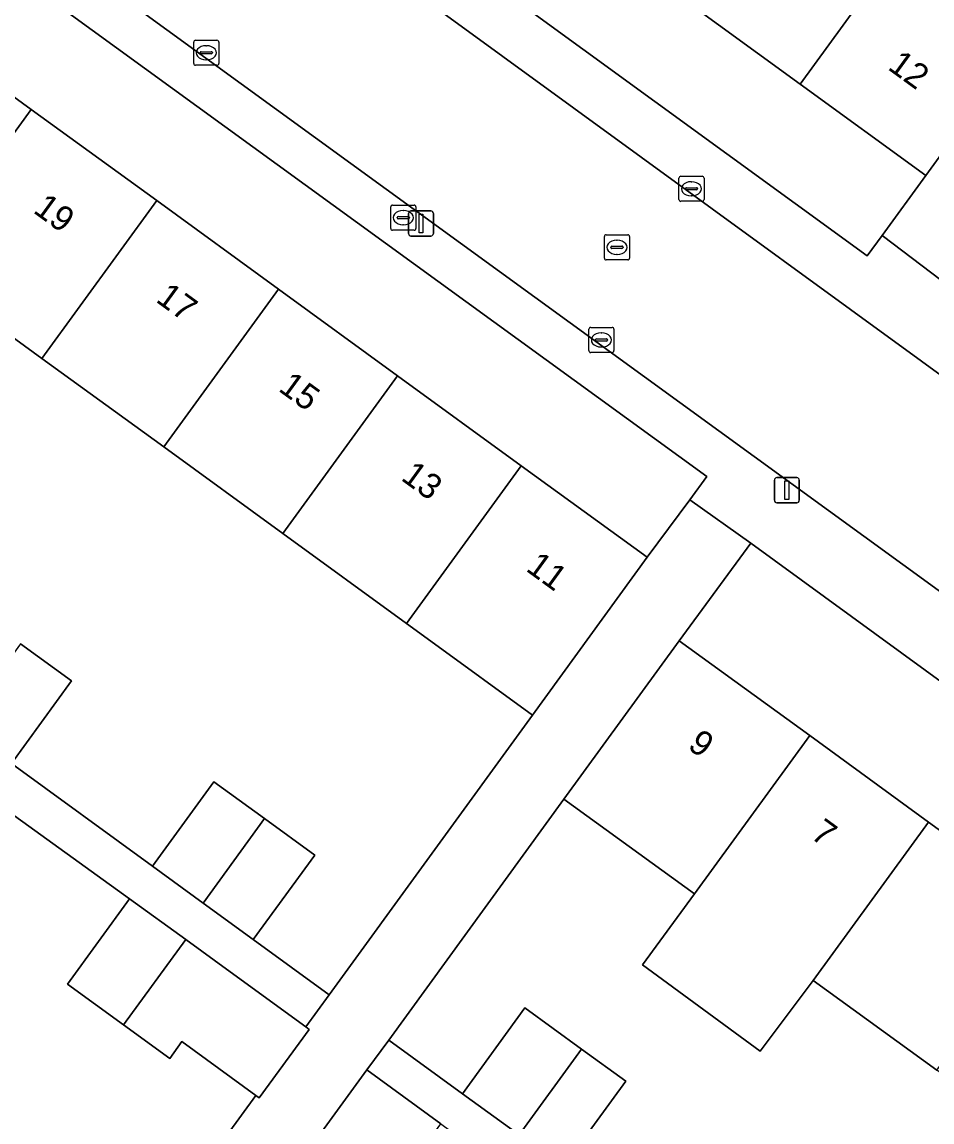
# Model space of a CAD drawing. Extents: x 159674 to 160531, y 382172 to 382904.
# Drawn here: x 160187.87 to 160224.11, y 382538.52 to 382582.33 of the extents above; entities that cross this region are included whole.
import ezdxf

# ---------------------------------------------------------------- set-up
doc = ezdxf.new("R2010")
doc.units = 0
for name, color, linetype in [('IMGEO_Brandkraan', 7, 'Continuous'), ('IMGEO_Erf', 7, 'Continuous'), ('IMGEO_Kolk', 7, 'Continuous'), ('IMGEO_Lichtmast', 7, 'Continuous'), ('IMGEO_Pand', 7, 'Continuous'), ('IMGEO_Pand_nummerreeks', 7, 'Continuous'), ('IMGEO_Rijbaan_lokaal_open', 7, 'Continuous'), ('IMGEO_Rioolput', 7, 'Continuous'), ('IMGEO_Voetpad_open', 7, 'Continuous')]:
    doc.layers.add(name, color=color, linetype=linetype)

msp = doc.modelspace()

# ---------------------------------------------------------------- linework, layer by layer
at = {"layer": 'IMGEO_Brandkraan'}
for p, q in [((160202.555, 382574.112), (160202.555, 382574.964)), ((160202.63, 382575.038), (160203.482, 382575.038)), ((160203.043, 382574.818), (160203.068, 382574.818)), ((160203.556, 382574.964), (160203.556, 382574.112)), ((160202.814, 382574.532), (160202.814, 382574.544)), ((160203.252, 382574.495), (160202.854, 382574.495)), ((160202.857, 382574.581), (160203.255, 382574.581)), ((160203.298, 382574.544), (160203.298, 382574.532)), ((160203.482, 382574.038), (160202.63, 382574.038)), ((160203.066, 382574.258), (160203.041, 382574.258))]:
    msp.add_line(p, q, dxfattribs=at)
for points in [[(160202.555, 382574.112), (160202.555, 382574.964)], [(160202.63, 382575.038), (160203.482, 382575.038)], [(160203.556, 382574.964), (160203.556, 382574.112)], [(160203.482, 382574.038), (160202.63, 382574.038)]]:
    msp.add_lwpolyline(points, dxfattribs=at)
for centre, radius, start, end in [((160202.632, 382574.962), 0.0765, 91.552, 178.448), ((160202.632, 382574.962), 0.0765, 91.552, 178.448), ((160203.48, 382574.962), 0.0765, 1.552, 88.448), ((160203.48, 382574.962), 0.0765, 1.552, 88.448), ((160202.854, 382574.541), 0.0403, 85.8775, 175.7526), ((160202.851, 382574.531), 0.0366, 178.938, 274.7102), ((160203.255, 382574.538), 0.043, 264.8664, 352.4533), ((160203.259, 382574.543), 0.0386, 1.7309, 96.639), ((160202.632, 382574.114), 0.0765, 181.552, 268.448), ((160202.632, 382574.114), 0.0765, 181.552, 268.448), ((160203.48, 382574.114), 0.0765, 271.552, 358.448), ((160203.48, 382574.114), 0.0765, 271.552, 358.448)]:
    msp.add_arc(centre, radius, start, end, dxfattribs=at)
for centre, major_axis, ratio, start_param, end_param in [((160203.042, 382574.538), (-0.387, 0.002), 0.722429, 4.712389, 7.853982), ((160203.067, 382574.538), (-0.39, 0.002), 0.717154, 1.570796, 4.712389)]:
    msp.add_ellipse(centre, major_axis=major_axis, ratio=ratio, start_param=start_param, end_param=end_param, dxfattribs=at)
at = {"layer": 'IMGEO_Erf'}
for points in [[(160165.053, 382614.084), (160221.524, 382573.013), (160222.117, 382573.829), (160223.859, 382576.224), (160218.859, 382579.861), (160213.905, 382583.464), (160209.035, 382587.006), (160204.24, 382590.494), (160199.464, 382593.968), (160194.572, 382597.526), (160189.734, 382601.045), (160184.794, 382604.638), (160179.995, 382608.129), (160175.241, 382611.587), (160170.266, 382615.205), (160165.277, 382618.834), (160164.421, 382617.647)], [(160154.946, 382604.626), (160154.192, 382603.615), (160159.129, 382600.024), (160163.793, 382596.632), (160168.857, 382592.948), (160173.849, 382589.318), (160178.531, 382585.912), (160183.495, 382582.302), (160188.238, 382578.852), (160193.235, 382575.218), (160198.086, 382571.689), (160202.822, 382568.244), (160207.751, 382564.659), (160212.767, 382561.011), (160214.457, 382563.306), (160215.141, 382564.235), (160158.66, 382605.256)], [(160187.812, 382557.563), (160189.841, 382556.087), (160187.451, 382552.801), (160193.064, 382548.706), (160195.512, 382552.071), (160197.528, 382550.604), (160199.529, 382549.149), (160197.082, 382545.784), (160200.096, 382543.592), (160208.197, 382554.728), (160204.153, 382557.669), (160203.181, 382558.376), (160198.252, 382561.961), (160193.516, 382565.406), (160188.664, 382568.935), (160183.668, 382572.569)], [(160191.014, 382531.108), (160197.179, 382539.582), (160194.231, 382541.727), (160193.759, 382541.045), (160191.915, 382542.387), (160189.681, 382544.012), (160192.156, 382547.415), (160169.909, 382563.465)], [(160216.898, 382561.575), (160214.042, 382557.69), (160219.236, 382553.912), (160223.969, 382550.469), (160228.884, 382546.895), (160233.636, 382543.439), (160238.502, 382539.899), (160240.295, 382542.32)], [(160239.728, 382544.943), (160216.898, 382561.575)], [(160229.047, 382537.13), (160224.295, 382540.586), (160219.38, 382544.16), (160217.267, 382541.345), (160212.578, 382544.777), (160214.647, 382547.603), (160209.453, 382551.381), (160202.472, 382541.785), (160205.407, 382539.65), (160207.895, 382543.071), (160210.155, 382541.427), (160211.914, 382540.148), (160209.426, 382536.727), (160215.055, 382532.633), (160217.543, 382536.054), (160219.803, 382534.41), (160221.562, 382533.131), (160219.074, 382529.71), (160221.967, 382527.617), (160224.461, 382531.045), (160226.154, 382529.799), (160229.46, 382527.365), (160230.277, 382526.771), (160234.204, 382532.209)], [(160214.434, 382531.256), (160208.566, 382535.532), (160206.086, 382532.123), (160204.085, 382533.578), (160202.074, 382535.041), (160204.554, 382538.45), (160201.606, 382540.595), (160195.698, 382532.472), (160201.431, 382529.652), (160199.741, 382527.331), (160204.67, 382523.742), (160209.487, 382520.234), (160214.339, 382516.701), (160219.13, 382513.213)]]:
    msp.add_lwpolyline(points, dxfattribs=at)
at = {"layer": 'IMGEO_Kolk'}
for p, q in [((160194.709, 382580.68), (160194.709, 382581.532)), ((160194.784, 382581.606), (160195.636, 382581.606)), ((160195.197, 382581.386), (160195.222, 382581.386)), ((160195.71, 382581.532), (160195.71, 382580.68)), ((160194.968, 382581.1), (160194.968, 382581.112)), ((160195.406, 382581.063), (160195.008, 382581.063)), ((160195.011, 382581.149), (160195.409, 382581.149)), ((160195.452, 382581.112), (160195.452, 382581.1)), ((160195.636, 382580.606), (160194.784, 382580.606)), ((160195.22, 382580.826), (160195.195, 382580.826)), ((160214.027, 382575.263), (160214.027, 382576.115)), ((160214.102, 382576.189), (160214.954, 382576.189)), ((160215.028, 382576.115), (160215.028, 382575.263)), ((160214.286, 382575.683), (160214.286, 382575.695)), ((160214.724, 382575.646), (160214.326, 382575.646)), ((160214.329, 382575.732), (160214.727, 382575.732)), ((160214.515, 382575.969), (160214.54, 382575.969)), ((160214.77, 382575.695), (160214.77, 382575.683)), ((160214.538, 382575.409), (160214.513, 382575.409)), ((160214.954, 382575.189), (160214.102, 382575.189)), ((160210.442, 382569.243), (160210.442, 382570.095)), ((160210.517, 382570.169), (160211.369, 382570.169)), ((160210.93, 382569.949), (160210.955, 382569.949)), ((160211.443, 382570.095), (160211.443, 382569.243)), ((160210.701, 382569.663), (160210.701, 382569.675)), ((160211.139, 382569.626), (160210.741, 382569.626)), ((160210.744, 382569.712), (160211.142, 382569.712)), ((160211.185, 382569.675), (160211.185, 382569.663)), ((160211.369, 382569.169), (160210.517, 382569.169)), ((160210.953, 382569.389), (160210.928, 382569.389))]:
    msp.add_line(p, q, dxfattribs=at)
for points in [[(160194.709, 382580.68), (160194.709, 382581.532)], [(160194.784, 382581.606), (160195.636, 382581.606)], [(160195.71, 382581.532), (160195.71, 382580.68)], [(160195.636, 382580.606), (160194.784, 382580.606)], [(160214.027, 382575.263), (160214.027, 382576.115)], [(160214.102, 382576.189), (160214.954, 382576.189)], [(160215.028, 382576.115), (160215.028, 382575.263)], [(160214.954, 382575.189), (160214.102, 382575.189)], [(160210.442, 382569.243), (160210.442, 382570.095)], [(160210.517, 382570.169), (160211.369, 382570.169)], [(160211.443, 382570.095), (160211.443, 382569.243)], [(160211.369, 382569.169), (160210.517, 382569.169)]]:
    msp.add_lwpolyline(points, dxfattribs=at)
for centre, radius, start, end in [((160194.786, 382581.53), 0.0765, 91.552, 178.448), ((160194.786, 382581.53), 0.0765, 91.552, 178.448), ((160195.634, 382581.53), 0.0765, 1.552, 88.448), ((160195.634, 382581.53), 0.0765, 1.552, 88.448), ((160195.008, 382581.109), 0.0403, 85.8775, 175.7526), ((160195.005, 382581.099), 0.0366, 178.938, 274.7102), ((160195.409, 382581.106), 0.043, 264.8664, 352.4533), ((160195.413, 382581.111), 0.0386, 1.7309, 96.639), ((160194.786, 382580.682), 0.0765, 181.552, 268.448), ((160194.786, 382580.682), 0.0765, 181.552, 268.448), ((160195.634, 382580.682), 0.0765, 271.552, 358.448), ((160195.634, 382580.682), 0.0765, 271.552, 358.448), ((160214.104, 382576.113), 0.0765, 91.552, 178.448), ((160214.104, 382576.113), 0.0765, 91.552, 178.448), ((160214.952, 382576.113), 0.0765, 1.552, 88.448), ((160214.952, 382576.113), 0.0765, 1.552, 88.448), ((160214.326, 382575.692), 0.0403, 85.8775, 175.7526), ((160214.323, 382575.682), 0.0366, 178.938, 274.7102), ((160214.727, 382575.689), 0.043, 264.8664, 352.4533), ((160214.731, 382575.694), 0.0386, 1.7309, 96.639), ((160214.104, 382575.265), 0.0765, 181.552, 268.448), ((160214.104, 382575.265), 0.0765, 181.552, 268.448), ((160214.952, 382575.265), 0.0765, 271.552, 358.448), ((160214.952, 382575.265), 0.0765, 271.552, 358.448), ((160210.519, 382570.093), 0.0765, 91.552, 178.448), ((160210.519, 382570.093), 0.0765, 91.552, 178.448), ((160211.367, 382570.093), 0.0765, 1.552, 88.448), ((160211.367, 382570.093), 0.0765, 1.552, 88.448), ((160210.741, 382569.672), 0.0403, 85.8775, 175.7526), ((160210.738, 382569.662), 0.0366, 178.938, 274.7102), ((160211.142, 382569.669), 0.043, 264.8664, 352.4533), ((160211.146, 382569.674), 0.0386, 1.7309, 96.639), ((160210.519, 382569.245), 0.0765, 181.552, 268.448), ((160210.519, 382569.245), 0.0765, 181.552, 268.448), ((160211.367, 382569.245), 0.0765, 271.552, 358.448), ((160211.367, 382569.245), 0.0765, 271.552, 358.448)]:
    msp.add_arc(centre, radius, start, end, dxfattribs=at)
for centre, major_axis, ratio, start_param, end_param in [((160195.196, 382581.106), (-0.387, 0.002), 0.722429, 4.712389, 7.853982), ((160195.221, 382581.106), (-0.39, 0.002), 0.717154, 1.570796, 4.712389), ((160214.514, 382575.689), (-0.387, 0.002), 0.722429, 4.712389, 7.853982), ((160214.539, 382575.689), (-0.39, 0.002), 0.717154, 1.570796, 4.712389), ((160210.929, 382569.669), (-0.387, 0.002), 0.722429, 4.712389, 7.853982), ((160210.954, 382569.669), (-0.39, 0.002), 0.717154, 1.570796, 4.712389)]:
    msp.add_ellipse(centre, major_axis=major_axis, ratio=ratio, start_param=start_param, end_param=end_param, dxfattribs=at)
at = {"layer": 'IMGEO_Lichtmast'}
for p, q in [((160203.361, 382574.808), (160204.151, 382574.808)), ((160204.151, 382574.808), (160203.361, 382574.808)), ((160203.261, 382573.908), (160203.261, 382574.708)), ((160203.261, 382574.708), (160203.261, 382573.908)), ((160204.251, 382574.708), (160204.251, 382573.908)), ((160204.251, 382573.908), (160204.251, 382574.708)), ((160204.151, 382573.808), (160203.361, 382573.808)), ((160203.361, 382573.808), (160204.151, 382573.808)), ((160217.83, 382563.285), (160217.83, 382564.085)), ((160217.83, 382564.085), (160217.83, 382563.285)), ((160217.93, 382564.185), (160218.72, 382564.185)), ((160218.72, 382564.185), (160217.93, 382564.185)), ((160218.82, 382564.085), (160218.82, 382563.285)), ((160218.82, 382563.285), (160218.82, 382564.085)), ((160218.72, 382563.185), (160217.93, 382563.185)), ((160217.93, 382563.185), (160218.72, 382563.185))]:
    msp.add_line(p, q, dxfattribs=at)
for points in [[(160203.681, 382574.683), (160203.831, 382574.683), (160203.831, 382573.933), (160203.681, 382573.933), (160203.681, 382574.683)], [(160218.25, 382564.06), (160218.4, 382564.06), (160218.4, 382563.31), (160218.25, 382563.31), (160218.25, 382564.06)]]:
    msp.add_lwpolyline(points, dxfattribs=at)
for centre, start, end in [((160203.361, 382574.708), 90, 180), ((160203.361, 382574.708), 90, 180), ((160204.151, 382574.708), 0, 90), ((160204.151, 382574.708), 360, 90), ((160203.361, 382573.908), 180, 270), ((160203.361, 382573.908), 180, 270), ((160204.151, 382573.908), 270, 0), ((160204.151, 382573.908), 270, 0), ((160217.93, 382564.085), 90, 180), ((160217.93, 382564.085), 90, 180), ((160218.72, 382564.085), 0, 90), ((160218.72, 382564.085), 360, 90), ((160217.93, 382563.285), 180, 270), ((160217.93, 382563.285), 180, 270), ((160218.72, 382563.285), 270, 0), ((160218.72, 382563.285), 270, 0)]:
    msp.add_arc(centre, 0.1, start, end, dxfattribs=at)
at = {"layer": 'IMGEO_Pand'}
for points in [[(160223.426, 382586.14), (160218.472, 382589.743), (160213.905, 382583.464), (160218.859, 382579.861)], [(160223.426, 382586.14), (160218.859, 382579.861), (160223.859, 382576.224), (160228.427, 382582.503), (160224.383, 382585.444)], [(160188.238, 382578.852), (160183.495, 382582.302), (160178.926, 382576.018), (160183.668, 382572.569)], [(160188.238, 382578.852), (160183.668, 382572.569), (160188.664, 382568.935), (160193.235, 382575.218)], [(160198.086, 382571.689), (160193.235, 382575.218), (160188.664, 382568.935), (160193.516, 382565.406)], [(160198.252, 382561.961), (160202.822, 382568.244), (160198.086, 382571.689), (160193.516, 382565.406)], [(160198.252, 382561.961), (160203.181, 382558.376), (160207.751, 382564.659), (160202.822, 382568.244)], [(160207.751, 382564.659), (160203.181, 382558.376), (160204.153, 382557.669), (160208.197, 382554.728), (160212.767, 382561.011)], [(160219.236, 382553.912), (160214.042, 382557.69), (160209.453, 382551.381), (160214.647, 382547.603)], [(160187.812, 382557.563), (160185.37, 382554.206), (160187.399, 382552.73), (160187.451, 382552.801), (160189.841, 382556.087)], [(160219.38, 382544.16), (160223.969, 382550.469), (160219.236, 382553.912), (160214.647, 382547.603), (160212.578, 382544.777), (160217.267, 382541.345)], [(160195.081, 382547.239), (160197.528, 382550.604), (160195.512, 382552.071), (160193.064, 382548.706)], [(160195.081, 382547.239), (160197.082, 382545.784), (160199.529, 382549.149), (160197.528, 382550.604)], [(160219.38, 382544.16), (160224.295, 382540.586), (160228.884, 382546.895), (160223.969, 382550.469)], [(160194.393, 382545.788), (160192.156, 382547.415), (160189.681, 382544.012), (160191.915, 382542.387)], [(160196.157, 382544.505), (160194.393, 382545.788), (160191.915, 382542.387), (160193.759, 382541.045), (160194.231, 382541.727), (160197.179, 382539.582), (160197.321, 382539.479), (160199.309, 382542.212), (160199.167, 382542.315)], [(160207.667, 382538.006), (160210.155, 382541.427), (160207.895, 382543.071), (160205.407, 382539.65)], [(160207.667, 382538.006), (160209.426, 382536.727), (160211.914, 382540.148), (160210.155, 382541.427)]]:
    msp.add_lwpolyline(points, close=True, dxfattribs=at)
at = {"layer": 'IMGEO_Rijbaan_lokaal_open'}
for points in [[(160140.763, 382629.192), (160140.555, 382629.351), (160136.439, 382623.587), (160136.712, 382623.379), (160240.412, 382548.029)], [(160245.716, 382552.786), (160140.763, 382629.192)]]:
    msp.add_lwpolyline(points, dxfattribs=at)
at = {"layer": 'IMGEO_Rioolput'}
for p, q in [((160211.062, 382572.931), (160211.062, 382573.783)), ((160211.137, 382573.857), (160211.989, 382573.857)), ((160211.55, 382573.637), (160211.575, 382573.637)), ((160212.063, 382573.783), (160212.063, 382572.931)), ((160211.321, 382573.351), (160211.321, 382573.363)), ((160211.759, 382573.314), (160211.361, 382573.314)), ((160211.364, 382573.4), (160211.762, 382573.4)), ((160211.573, 382573.077), (160211.548, 382573.077)), ((160211.805, 382573.363), (160211.805, 382573.351)), ((160211.989, 382572.857), (160211.137, 382572.857))]:
    msp.add_line(p, q, dxfattribs=at)
for points in [[(160211.062, 382572.931), (160211.062, 382573.783)], [(160211.137, 382573.857), (160211.989, 382573.857)], [(160212.063, 382573.783), (160212.063, 382572.931)], [(160211.989, 382572.857), (160211.137, 382572.857)]]:
    msp.add_lwpolyline(points, dxfattribs=at)
for centre, radius, start, end in [((160211.139, 382573.781), 0.0765, 91.552, 178.448), ((160211.139, 382573.781), 0.0765, 91.552, 178.448), ((160211.987, 382573.781), 0.0765, 1.552, 88.448), ((160211.987, 382573.781), 0.0765, 1.552, 88.448), ((160211.361, 382573.36), 0.0403, 85.8775, 175.7526), ((160211.358, 382573.35), 0.0366, 178.938, 274.7102), ((160211.762, 382573.357), 0.043, 264.8664, 352.4533), ((160211.766, 382573.362), 0.0386, 1.7309, 96.639), ((160211.139, 382572.933), 0.0765, 181.552, 268.448), ((160211.139, 382572.933), 0.0765, 181.552, 268.448), ((160211.987, 382572.933), 0.0765, 271.552, 358.448), ((160211.987, 382572.933), 0.0765, 271.552, 358.448)]:
    msp.add_arc(centre, radius, start, end, dxfattribs=at)
for centre, major_axis, ratio, start_param, end_param in [((160211.549, 382573.357), (-0.387, 0.002), 0.722429, 4.712389, 7.853982), ((160211.574, 382573.357), (-0.39, 0.002), 0.717154, 1.570796, 4.712389)]:
    msp.add_ellipse(centre, major_axis=major_axis, ratio=ratio, start_param=start_param, end_param=end_param, dxfattribs=at)
at = {"layer": 'IMGEO_Voetpad_open'}
for points in [[(160140.555, 382629.351), (160140.763, 382629.192), (160245.716, 382552.786)], [(160240.412, 382548.029), (160136.712, 382623.379)], [(160222.117, 382573.829), (160221.524, 382573.013), (160165.053, 382614.084)], [(160158.66, 382605.256), (160215.141, 382564.235), (160214.457, 382563.306), (160216.898, 382561.575), (160239.728, 382544.943)], [(160246.891, 382555.658), (160224.48, 382572.038), (160222.117, 382573.829)], [(160169.909, 382563.465), (160192.156, 382547.415), (160194.393, 382545.788), (160196.157, 382544.505), (160199.167, 382542.315), (160200.096, 382543.592), (160197.082, 382545.784), (160195.081, 382547.239), (160193.064, 382548.706), (160187.451, 382552.801)]]:
    msp.add_lwpolyline(points, dxfattribs=at)
for points in [[(160244.707, 382599.903), (160246.587, 382602.485), (160251.138, 382608.735), (160253.992, 382612.685), (160251.643, 382614.384), (160249.985, 382612.12), (160245.379, 382605.794), (160237.235, 382594.604), (160236.364, 382593.408), (160228.427, 382582.503), (160223.859, 382576.224), (160222.117, 382573.829), (160224.48, 382572.038), (160227.395, 382576.062), (160231.976, 382582.36), (160234.032, 382585.187), (160238.707, 382591.628), (160239.649, 382592.926)], [(160209.453, 382551.381), (160214.042, 382557.69), (160216.898, 382561.575), (160214.457, 382563.306), (160212.767, 382561.011), (160208.197, 382554.728), (160200.096, 382543.592), (160199.167, 382542.315), (160199.309, 382542.212), (160197.321, 382539.479), (160197.179, 382539.582), (160191.014, 382531.108), (160186.417, 382524.795), (160184.808, 382522.535), (160187.205, 382520.79), (160190.112, 382524.801), (160194.652, 382531.036), (160195.698, 382532.472), (160201.606, 382540.595), (160202.472, 382541.785)], [(160209.426, 382536.727), (160207.667, 382538.006), (160205.407, 382539.65), (160202.472, 382541.785), (160201.606, 382540.595), (160204.554, 382538.45), (160206.567, 382536.986), (160208.566, 382535.532), (160214.434, 382531.256), (160216.444, 382529.794), (160218.446, 382528.338), (160221.031, 382526.41), (160226.104, 382522.72), (160226.987, 382523.966), (160221.967, 382527.617), (160219.074, 382529.71), (160217.315, 382530.989), (160215.055, 382532.633)]]:
    msp.add_lwpolyline(points, close=True, dxfattribs=at)

# ---------------------------------------------------------------- texts
at = {"layer": 'IMGEO_Pand_nummerreeks'}
for s, rotation, p in [('12', 323.9695, (160222.303, 382580.472)), ('19', 323.9701, (160188.277, 382574.767)), ('17', 323.9701, (160193.158, 382571.217)), ('15', 323.9701, (160198.039, 382567.667)), ('13', 323.9701, (160202.92, 382564.116)), ('11', 323.9701, (160207.895, 382560.499)), ('9', 323.9697, (160214.335, 382553.42)), ('7', 323.9697, (160219.227, 382549.861))]:
    msp.add_text(s, height=1, rotation=rotation, dxfattribs=at).set_placement(p)

doc.saveas('drawing.dxf')
